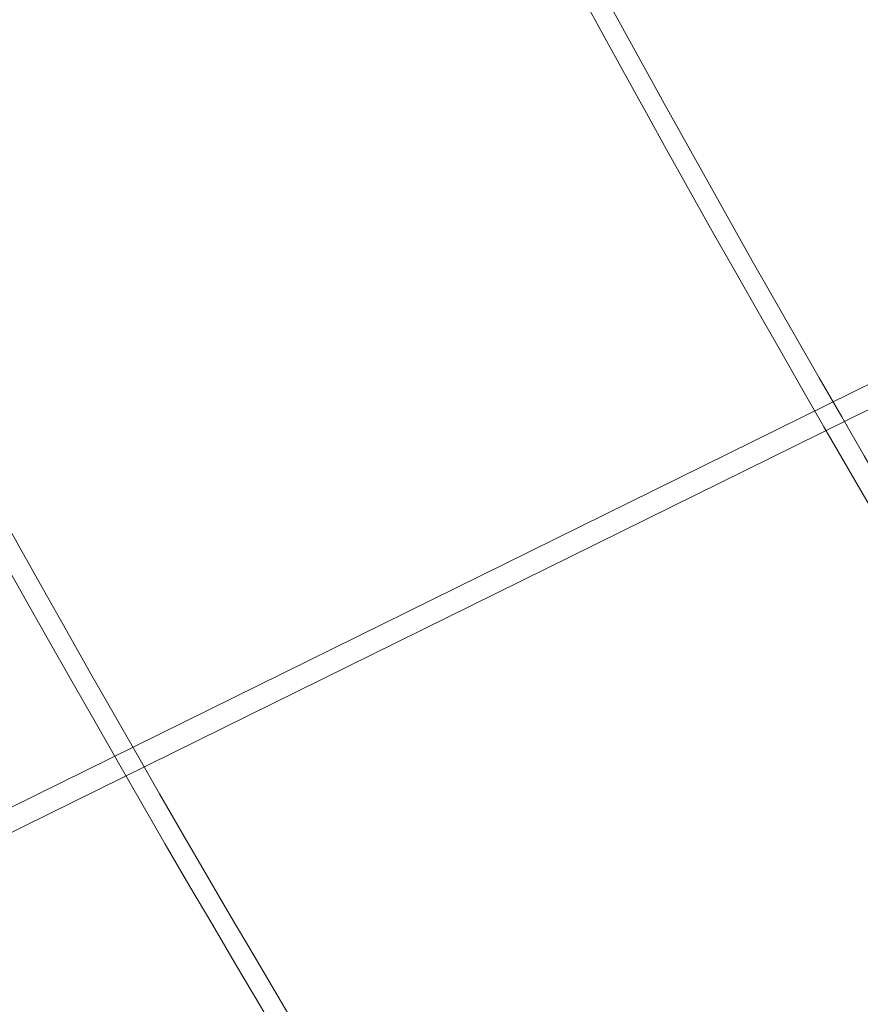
# Model space of a CAD drawing. Header units: metres. Extents: x 1285860 to 1560489, y -721344 to 834863.
# Tile 752 of 1056: x 1321722.16 to 1321723.64, y 790448.66 to 790450.4. Entities that reach past the tile are written whole.
import ezdxf

# ---------------------------------------------------------------- set-up
doc = ezdxf.new("R2010")
doc.units = ezdxf.units.M
doc.header["$LTSCALE"] = 0.2
doc.layers.get('0').update_dxf_attribs({"lineweight": 35})
for name, color, linetype, lineweight in [('!OIS-K-razm', 10, 'Continuous', 20), ('!OIS-K-s0.25', 10, 'Continuous', 20), ('!OIS-K-shtrih', 8, 'Continuous', 15)]:
    doc.layers.add(name, color=color, linetype=linetype, lineweight=lineweight)

# ---------------------------------------------------------------- blocks, each defined once
blk = doc.blocks.new('A$C5D72416D')
at = {"layer": '!OIS-K-s0.25'}
for points in [[(-3.4103, 11.9838, 0.404697), (-28.5122, -14.2584), (-25.867, -40.652, 0.149644), (-16.2127, -59.3281), (-15.5786, -59.9858), (-14.7229, -60.8109), (-13.8404, -61.6024), (-12.9321, -62.3603), (-11.9987, -63.0848), (-11.0409, -63.7757)], [(-3.3398, 11.9506, 0.405451), (-28.4764, -14.2565), (-25.8316, -40.647, 0.149635), (-16.1871, -59.3032), (-15.5533, -59.9605), (-14.6985, -60.7847), (-13.817, -61.5753), (-12.9096, -62.3324), (-11.9772, -63.0561), (-11.0205, -63.7463)], [(-1.0613, 10.5892, 0.431215), (-27.1351, -14.1864), (-24.502, -40.4591, 0.149276), (-15.2245, -58.3685), (-14.6045, -59.0117), (-13.7848, -59.802), (-12.939, -60.5605), (-12.0683, -61.2871), (-11.1732, -61.9818), (-10.2547, -62.6444), (-9.3132, -63.2745), (-8.3493, -63.8718)], [(-1.0577, 10.5532, 0.431261), (-27.0993, -14.1845), (-24.4666, -40.4541, 0.149266), (-15.1988, -58.3436), (-14.5792, -58.9864), (-13.7604, -59.7758), (-12.9156, -60.5335), (-12.0458, -61.2593), (-11.1518, -61.9532), (-10.2343, -62.615), (-9.2938, -63.2445), (-8.331, -63.8411)], [(-0.9222, 9.2012, 0.433105), (-25.7578, -14.1162), (-23.1371, -40.2652, 0.148884), (-14.2363, -57.4089), (-13.6303, -58.0376), (-12.8466, -58.7932), (-12.0377, -59.5187), (-11.2045, -60.214), (-10.3478, -60.8789), (-9.4685, -61.5131), (-8.5671, -62.1164), (-7.6444, -62.6882), (-6.7008, -63.2279), (-5.7368, -63.7349)], [(-0.9185, 9.1651, 0.433157), (-25.722, -14.1144), (-23.1017, -40.2601, 0.148874), (-14.2107, -57.384), (-13.605, -58.0123), (-12.8222, -58.767), (-12.0143, -59.4916), (-11.182, -60.1861), (-10.3264, -60.8502), (-9.4481, -61.4838), (-8.5478, -62.0863), (-7.6261, -62.6574), (-6.6836, -63.1965), (-5.7208, -63.7029)], [(-0.7828, 7.8109, 0.435267), (-24.3803, -14.048), (-21.7724, -40.07, 0.148467), (-13.2483, -56.4493), (-12.6561, -57.0635), (-11.9085, -57.7843), (-11.1363, -58.4768), (-10.3407, -59.1408), (-9.5224, -59.7759), (-8.6823, -60.3819), (-7.8211, -60.9583), (-6.9395, -61.5046), (-6.0381, -62.0201), (-5.1175, -62.5043), (-4.1782, -62.9562), (-3.2208, -63.375), (-2.2458, -63.7596)], [(-0.7792, 7.7748, 0.435327), (-24.3446, -14.0463), (-21.7369, -40.0649, 0.148456), (-13.2226, -56.4243), (-12.6308, -57.0382), (-11.8841, -57.7581), (-11.1129, -58.4498), (-10.3182, -59.1129), (-9.5009, -59.7473), (-8.6619, -60.3525), (-7.8017, -60.9282), (-6.9212, -61.4738), (-6.0209, -61.9888), (-5.1014, -62.4723), (-4.1633, -62.9237), (-3.2071, -63.342), (-2.2333, -63.726)], [(-0.6432, 6.418, 0.437761), (-23.0026, -13.9821), (-20.4078, -39.8736, 0.148023), (-12.2603, -55.4895), (-11.682, -56.0894), (-10.9703, -56.7755), (-10.2349, -57.435), (-9.4769, -58.0676), (-8.6969, -58.673), (-7.8961, -59.2506), (-7.075, -59.8001), (-6.2345, -60.3209), (-5.3753, -60.8124), (-4.4981, -61.2738), (-3.6034, -61.7042), (-2.6919, -62.1029), (-1.7643, -62.4688), (-0.8211, -62.8008), (0.1371, -63.0977), (1.1095, -63.3582), (2.0954, -63.5808), (3.0941, -63.7641)], [(-0.6396, 6.3818, 0.437831), (-22.9668, -13.9804), (-20.3723, -39.8685, 0.148011), (-12.2346, -55.4646), (-11.6567, -56.0641), (-10.9459, -56.7493), (-10.2115, -57.4079), (-9.4544, -58.0397), (-8.6755, -58.6443), (-7.8756, -59.2212), (-7.0556, -59.7701), (-6.2162, -60.2902), (-5.3581, -60.781), (-4.482, -61.2418), (-3.5885, -61.6717), (-2.6782, -62.0699), (-1.7518, -62.4353), (-0.8098, -62.7668), (0.147, -63.0633), (1.118, -63.3234), (2.1026, -63.5458), (3.0998, -63.7287)]]:
    blk.add_lwpolyline(points, format="xyb", dxfattribs=at)
for points in [[(-10.5475, -46.5891), (-22.3533, -52.414)], [(-10.5264, -46.6232), (-22.3356, -52.4498)]]:
    blk.add_lwpolyline(points, dxfattribs=at)
blk = doc.blocks.new('A$C2A6735DF')
blk.add_blockref('A$C5D72416D', (-3.7562, 37.4788))
blk = doc.blocks.new('A$C2EE6795B')
blk.add_wipeout([(1321774.1404, 790456.7018), (1321775.0302, 790455.3198), (1321776.1661, 790450.8496), (1321777.133, 790447.3053), (1321778.1851, 790443.815), (1321781.2043, 790439.4712), (1321779.005, 790437.6276), (1321776.7214, 790435.5259), (1321774.7754, 790433.8609), (1321772.6674, 790432.268), (1321769.6172, 790430.3182), (1321766.8609, 790428.8677), (1321763.5917, 790427.4929), (1321759.1797, 790426.2167), (1321756.2293, 790425.7435), (1321752.7577, 790425.4813), (1321748.474, 790425.6016), (1321744.4369, 790426.0554), (1321740.7737, 790426.8171), (1321737.6338, 790427.7702), (1321733.935, 790429.381), (1321730.8873, 790431.117), (1321728.7754, 790432.5408), (1321726.4923, 790434.3159), (1321723.99, 790436.5957), (1321722.1014, 790438.4191), (1321719.9454, 790441.337), (1321718.1794, 790444.0335), (1321716.1479, 790447.9534), (1321714.7141, 790451.3614), (1321713.6799, 790454.8385), (1321713.2852, 790456.5929), (1321712.8098, 790459.6009), (1321712.4782, 790462.7813), (1321712.195, 790465.6143), (1321710.891, 790478.6263), (1321710.1582, 790480.5366), (1321709.1482, 790483.1002), (1321708.3263, 790485.4962), (1321707.9225, 790487.3229), (1321707.6426, 790489.4132), (1321707.4385, 790491.2292), (1321707.3503, 790493.0423), (1321707.2868, 790494.916), (1321707.5908, 790496.948), (1321708.2813, 790500.1316), (1321709.0098, 790502.6154), (1321709.8542, 790504.9498), (1321710.9118, 790507.3767), (1321712.3218, 790510.1049), (1321714.545, 790512.847), (1321716.2508, 790514.5045), (1321718.7468, 790516.4539), (1321721.452, 790518.0539), (1321724.2804, 790519.2564), (1321726.982, 790520.0218), (1321730.1337, 790520.4847), (1321731.8897, 790520.5822), (1321733.8643, 790520.5176), (1321735.5898, 790520.2793), (1321736.9924, 790520.0108), (1321739.8027, 790519.2145), (1321742.3419, 790518.1767), (1321745.2569, 790516.5756), (1321742.9229, 790512.0693), (1321745.0213, 790491.1316), (1321739.731, 790490.6014), (1321738.9552, 790490.3514), (1321738.3813, 790489.8457), (1321738.1205, 790489.3818), (1321738.0059, 790488.9488), (1321737.9958, 790488.4797), (1321735.0455, 790488.184), (1321737.5697, 790462.9971), (1321742.1256, 790463.4668), (1321742.2091, 790463.2804), (1321742.3276, 790463.1988), (1321742.4795, 790463.1774), (1321747.7697, 790463.7076), (1321748.6817, 790454.6076), (1321749.5076, 790454.6806), (1321750.8595, 790454.8002), (1321756.6528, 790455.3125), (1321761.079, 790455.6968), (1321768.8644, 790456.3141)]).dxf.layer = '!OIS-K-s0.25'
blk.add_blockref('A$C2A6735DF', (1321747.7697, 790463.7076))
blk = doc.blocks.new('A$C3F141BD5')
at = {"layer": '!OIS-K-shtrih'}
h = blk.add_hatch(dxfattribs=at)
h.set_pattern_fill('GRAVEL', color=256, scale=0.1)
h.set_pattern_definition([(228.0127875, (1.8288, 2.54), (-20.320000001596, -22.859999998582), [0.34172144, -33.8304836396]), (184.969741, (1.6002, 2.286), (30.4799999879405, 2.540000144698), [0.58640472, -58.0540488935]), (132.5104471, (1.016, 2.2352), (25.400000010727, -27.939999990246), [0.41348152, -40.934722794]), (267.273689, (0.0254, 1.6002), (2.54000000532, 50.799999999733), [0.53400452, -52.8664374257]), (292.83365418, (0, 1.0668), (-12.700000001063, 30.479999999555), [0.5236337, -51.8398077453]), (357.273689, (0.2032, 0.5842), (-50.799999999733, 2.54000000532), [0.53400452, -52.8664374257]), (37.69424047, (0.7366, 0.5588), (-33.019999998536, -25.4000000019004), [0.70619366, -69.9131153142]), (72.25532837, (1.2954, 0.9906), (17.780000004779, 55.879999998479), [0.66671952, -66.005256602]), (121.42956562, (1.4986, 1.6256), (-20.320000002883, 33.019999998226), [0.535813, -53.0455456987]), (175.2363583, (1.2192, 2.0828), (27.9399999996, -2.54000000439), [0.61171328, -29.97393695]), (222.3974378, (0.6096, 2.1336), (-30.4799999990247, -27.940000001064), [0.79107792, -78.316772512]), (138.81407483, (2.54, 1.5748), (-17.779999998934, 15.24000000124), [0.27000454, -26.7305658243]), (171.4692344, (2.3368, 1.7526), (33.02000000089, -5.079999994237), [0.51368198, -50.854638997]), (225, (1.8288, 1.8288), (-4e-16, -2.54), [0.35920934, -3.2328931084]), (203.19859051, (1.651, 2.1336), (12.700000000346, 5.07999999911), [0.19344132, -19.150622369]), (291.80140949, (1.4732, 2.0574), (-2.54000000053, 7.61999999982), [0.27356562, -13.40475299]), (30.96375653, (1.5748, 1.8034), (7.62000000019, 5.07999999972), [0.44431966, -14.366298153]), (161.56505118, (1.9558, 2.032), (5.08000000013, -2.53999999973), [0.32128714, -7.710898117]), (16.389540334, (0, 2.0574), (25.4, 7.62), [0.450088, -44.5588266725]), (70.34617594, (0.4318, 2.1844), (-10.16000000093, -27.93999999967), [0.37759894, -37.382215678]), (293.19859051, (1.9558, 2.54), (-5.07999999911, 12.700000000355), [0.3868801, -18.957183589]), (343.61045967, (2.1082, 2.1844), (-25.400000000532, 7.619999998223), [0.450088, -44.5588266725]), (339.44395478, (0, 0.4826), (-12.7, 5.08), [0.4340352, -21.267734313]), (294.7751406, (0.4064, 0.3302), (-12.700000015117, 27.939999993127), [0.36367212, -36.0035933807]), (66.80140949, (1.9812, 0), (5.0799999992, 12.70000000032), [0.3868801, -18.957183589]), (17.35402464, (2.1336, 0.3556), (-33.019999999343, -10.160000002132), [0.42578274, -42.15237598]), (69.44395478, (0.7366, 0), (-5.08000000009, -12.699999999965), [0.2170176, -21.484751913]), (101.309932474, (1.8288, 0), (-2.54, 10.16), [0.1295146, -12.8219949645]), (165.96375653, (1.8034, 0.127), (7.62, -2.54), [0.5236337, -9.949054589]), (186.00900596, (1.2954, 0.254), (25.399999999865, 2.540000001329), [0.485267, -48.0413648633]), (303.69006753, (1.5748, 1.5748), (-2.54000000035, 5.07999999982), [0.36632388, -8.7917763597]), (353.15722659, (1.778, 1.27), (43.180000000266, -5.0799999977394), [0.63955676, -63.316009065]), (60.9453959, (2.413, 1.1938), (-10.16000000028, -17.77999999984), [0.26150824, -25.889392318]), (90, (2.54, 1.4224), (-2.54, 2.54), [0.1524, -2.3876]), (120.25643716, (1.2446, 0.3302), (10.159999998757, -17.78000000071), [0.35286696, -34.933940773]), (48.0127875, (1.0668, 0.635), (20.320000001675, 22.85999999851), [0.68344288, -33.4887621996]), (0, (1.524, 1.143), (2.54, 2.54), [0.6604, -1.8796]), (325.3048465, (2.1844, 1.143), (25.400000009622, -17.779999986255), [0.40160956, -39.759316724]), (254.0546041, (2.5146, 0.9144), (-2.53999999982, -10.160000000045), [0.36982908, -18.1216500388]), (207.64597536, (2.413, 0.5588), (-48.260000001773, -25.399999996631), [0.6021451, -59.612464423]), (175.42607874, (1.8796, 0.2794), (-33.019999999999, 2.5399999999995), [0.63702946, -63.0658464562])])
edge = h.paths.add_edge_path()
edge.add_line((1321690.3551, 790473.9594), (1321689.5691, 790478.002))
edge.add_line((1321689.5691, 790478.002), (1321688.4505, 790482.546))
edge.add_line((1321688.4505, 790482.546), (1321687.8003, 790486.7682))
edge.add_line((1321687.8003, 790486.7682), (1321687.337, 790491.9559))
edge.add_line((1321687.337, 790491.9559), (1321687.633, 790499.3903))
edge.add_line((1321687.633, 790499.3903), (1321689.6406, 790507.8379))
edge.add_line((1321689.6406, 790507.8379), (1321693.0021, 790516.6105))
edge.add_line((1321693.0021, 790516.6105), (1321701.3106, 790528.1769))
edge.add_line((1321701.3106, 790528.1769), (1321709.2363, 790534.3023))
edge.add_line((1321709.2363, 790534.3023), (1321720.3081, 790539.1491))
edge.add_line((1321720.3081, 790539.1491), (1321730.8894, 790540.8372))
edge.add_line((1321730.8894, 790540.8372), (1321731.005, 790545.8986))
edge.add_line((1321731.005, 790545.8986), (1321718.8945, 790543.9665))
edge.add_line((1321718.8945, 790543.9665), (1321706.6768, 790538.6182))
edge.add_line((1321706.6768, 790538.6182), (1321697.6901, 790531.6728))
edge.add_line((1321697.6901, 790531.6728), (1321688.5821, 790518.9932))
edge.add_line((1321688.5821, 790518.9932), (1321684.872, 790509.3111))
edge.add_line((1321684.872, 790509.3111), (1321682.6762, 790500.0715))
edge.add_line((1321682.6762, 790500.0715), (1321682.3481, 790491.833))
edge.add_line((1321682.3481, 790491.833), (1321682.8541, 790486.1671))
edge.add_line((1321682.8541, 790486.1671), (1321683.575, 790481.4862))
edge.add_line((1321683.575, 790481.4862), (1321684.7967, 790476.438))
edge.add_line((1321684.7967, 790476.438), (1321685.4557, 790472.7974))
edge.add_line((1321685.4557, 790472.7974), (1321688.4059, 790453.4302))
edge.add_line((1321688.4059, 790453.4302), (1321690.563, 790444.6234))
edge.add_line((1321690.563, 790444.6234), (1321693.5585, 790437.2352))
edge.add_line((1321693.5585, 790437.2352), (1321696.1726, 790432.074))
edge.add_line((1321696.1726, 790432.074), (1321701.7333, 790423.9691))
edge.add_line((1321701.7333, 790423.9691), (1321701.9264, 790423.7525))
edge.add_line((1321701.9264, 790423.7525), (1321702.5478, 790423.8601))
edge.add_line((1321702.5478, 790423.8601), (1321703.7278, 790423.7423))
edge.add_line((1321703.7278, 790423.7423), (1321705.1204, 790423.6826))
edge.add_line((1321705.1204, 790423.6826), (1321705.8071, 790423.7238))
edge.add_line((1321705.8071, 790423.7238), (1321707.5972, 790423.6754))
edge.add_line((1321707.5972, 790423.6754), (1321709.1485, 790423.7598))
edge.add_line((1321709.1485, 790423.7598), (1321711.4404, 790423.8896))
edge.add_line((1321711.4404, 790423.8896), (1321712.1981, 790423.9942))
edge.add_line((1321712.1981, 790423.9942), (1321713.1452, 790423.7686))
edge.add_line((1321713.1452, 790423.7686), (1321717.4705, 790422.0039))
edge.add_line((1321717.4705, 790422.0039), (1321719.0835, 790421.3577))
edge.add_line((1321719.0835, 790421.3577), (1321719.8099, 790421.0667))
edge.add_line((1321719.8099, 790421.0667), (1321721.7807, 790421.3198))
edge.add_line((1321721.7807, 790421.3198), (1321725.9131, 790421.8507))
edge.add_line((1321725.9131, 790421.8507), (1321729.4146, 790422.3004))
edge.add_line((1321729.4146, 790422.3004), (1321731.8398, 790422.6119))
edge.add_line((1321731.8398, 790422.6119), (1321733.2972, 790422.7991))
edge.add_line((1321733.2972, 790422.7991), (1321735.0998, 790423.0307))
edge.add_line((1321735.0998, 790423.0307), (1321736.1671, 790423.1678))
edge.add_line((1321736.1671, 790423.1678), (1321737.7914, 790423.3764))
edge.add_line((1321737.7914, 790423.3764), (1321739.0351, 790423.5362))
edge.add_line((1321739.0351, 790423.5362), (1321740.6583, 790423.7447))
edge.add_line((1321740.6583, 790423.7447), (1321751.7278, 790425.1665))
edge.add_arc((1321749.9709, 790465.0354), 39.9075, 272.52317, 283.66993)
edge.add_arc((1321753.2643, 790454.2394), 28.6464, 276.31595, 282.37236, ccw=False)
edge.add_line((1321756.4157, 790425.7669), (1321755.313, 790425.6802))
edge.add_line((1321755.313, 790425.6802), (1321753.3722, 790425.5105))
edge.add_line((1321753.3722, 790425.5105), (1321751.4299, 790425.5203))
edge.add_line((1321751.4299, 790425.5203), (1321750.0758, 790425.5541))
edge.add_line((1321750.0758, 790425.5541), (1321748.6382, 790425.59))
edge.add_line((1321748.6382, 790425.59), (1321745.7553, 790425.8691))
edge.add_line((1321745.7553, 790425.8691), (1321743.5396, 790426.2076))
edge.add_line((1321743.5396, 790426.2076), (1321740.2058, 790427.0096))
edge.add_line((1321740.2058, 790427.0096), (1321736.831, 790426.5761))
edge.add_line((1321736.831, 790426.5761), (1321734.9309, 790426.332))
edge.add_line((1321734.9309, 790426.332), (1321732.2753, 790425.9909))
edge.add_line((1321732.2753, 790425.9909), (1321728.8357, 790425.5491))
edge.add_line((1321728.8357, 790425.5491), (1321725.9641, 790425.1802))
edge.add_line((1321725.9641, 790425.1802), (1321722.9248, 790424.7898))
edge.add_line((1321722.9248, 790424.7898), (1321720.7879, 790424.5153))
edge.add_line((1321720.7879, 790424.5153), (1321720.4093, 790424.667))
edge.add_line((1321720.4093, 790424.667), (1321718.8067, 790425.309))
edge.add_line((1321718.8067, 790425.309), (1321714.2379, 790427.1731))
edge.add_line((1321714.2379, 790427.1731), (1321712.3735, 790427.6171))
edge.add_line((1321712.3735, 790427.6171), (1321711.0955, 790427.4408))
edge.add_line((1321711.0955, 790427.4408), (1321708.9508, 790427.3194))
edge.add_line((1321708.9508, 790427.3194), (1321707.5485, 790427.243))
edge.add_line((1321707.5485, 790427.243), (1321705.7483, 790427.2917))
edge.add_line((1321705.7483, 790427.2917), (1321705.5032, 790427.277))
edge.add_line((1321705.5032, 790427.277), (1321700.466, 790434.619))
edge.add_line((1321700.466, 790434.619), (1321698.0953, 790439.2995))
edge.add_line((1321698.0953, 790439.2995), (1321695.314, 790446.1595))
edge.add_line((1321695.314, 790446.1595), (1321693.3237, 790454.2851))
edge.add_line((1321693.3237, 790454.2851), (1321690.3551, 790473.9594))
blk = doc.blocks.new('A$C34AE49BA')
at = {"layer": '!OIS-K-razm'}
blk.add_blockref('A$C2EE6795B', (0, 0), dxfattribs=at)
blk.add_blockref('A$C3F141BD5', (0, 0, 0), dxfattribs=at)

msp = doc.modelspace()

# ---------------------------------------------------------------- linework, layer by layer
msp.add_circle((1321849.4816, 790222.5456), 1218.4707)

# ---------------------------------------------------------------- next in the draw order: block references
msp.add_blockref('A$C34AE49BA', (0, 0))

doc.saveas('drawing.dxf')
